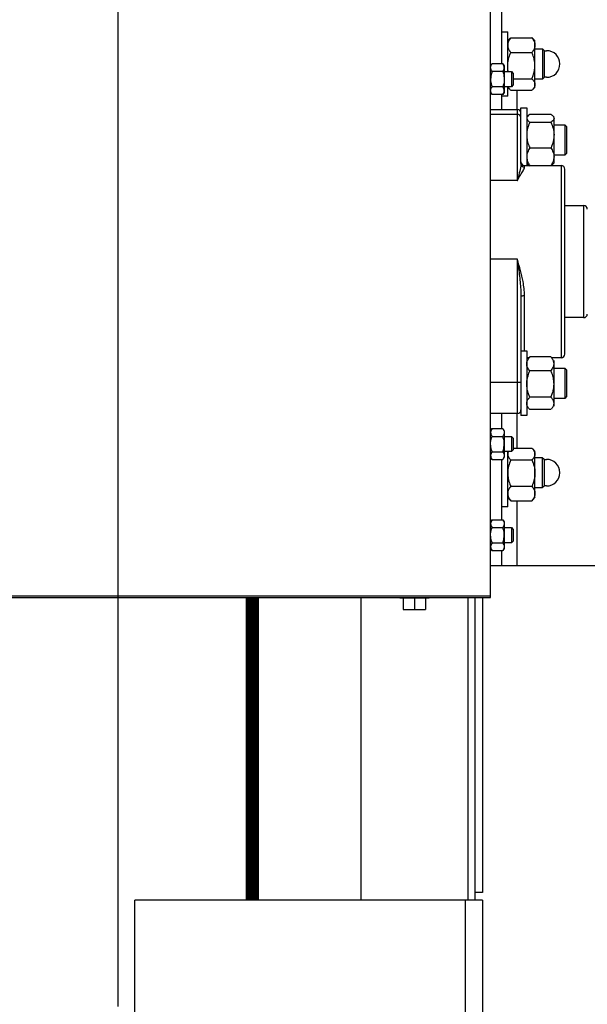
# Model space of a CAD drawing. Header units: inches. Extents: x 170 to 312, y 215 to 248.
# Tile 360 of 529: x 255.108 to 255.691, y 223.821 to 224.833. Entities that reach past the tile are written whole.
import ezdxf

# ---------------------------------------------------------------- set-up
doc = ezdxf.new("R2010")
doc.units = ezdxf.units.IN
doc.header["$LTSCALE"] = 0.25
doc.header["$MEASUREMENT"] = 0
doc.layers.add('ANNOTATIONS', color=1, linetype='Continuous')
doc.layers.add('MOTOR RH', color=7, linetype='Continuous')
doc.styles.add('ARIAL', font='arial.ttf', dxfattribs={"height": 0.09375})
doc.dimstyles.new('STANDARD$0', dxfattribs={"dimtxt": 0.09375, "dimasz": 0.09375, "dimexe": 0.03125, "dimexo": 0.046875, "dimgap": 0.09, "dimtad": 0, "dimtih": 1, "dimtoh": 1, "dimdec": 4, "dimzin": 0, "dimdsep": 46, "dimtxsty": 'ARIAL', "dimcen": 0.09, "dimadec": 0, "dimazin": 0, "dimtfac": 1, "dimtdec": 4, "dimtofl": 0, "dimtmove": 0, "dimatfit": 1, "dimfxl": 1, "dimtolj": 1, "dimtzin": 0, "dimarcsym": 0})

# ---------------------------------------------------------------- blocks, each defined once
blk = doc.blocks.new('*D221')
at = {"layer": 'ANNOTATIONS', "color": 0, "lineweight": -2, "transparency": 16777216}
for p, q in [((255.2092, 223.8187), (255.2092, 225.2665)), ((256.2944, 224.6654), (256.2944, 225.2665)), ((255.303, 225.2353), (255.5164, 225.2353)), ((256.2007, 225.2353), (256.0867, 225.2353))]:
    blk.add_line(p, q, dxfattribs=at)
at = {"layer": 'ANNOTATIONS', "color": 0, "transparency": 16777216}
for points in [[(255.303, 225.2509), (255.303, 225.2196), (255.2092, 225.2353)], [(256.2007, 225.2509), (256.2007, 225.2196), (256.2944, 225.2353)]]:
    blk.add_solid(points, dxfattribs=at)
at = {"layer": 'defpoints', "color": 0, "transparency": 16777216}
for p in [(255.2092, 225.2353), (256.2944, 224.6186), (255.2092, 223.7718)]:
    blk.add_point(p, dxfattribs=at)
at = {"layer": 'ANNOTATIONS', "color": 0, "transparency": 16777216, "insert": (255.8016, 225.2353), "char_height": 0.09375, "attachment_point": 5, "style": 'ARIAL'}
blk.add_mtext('\\A1;16 1/8"', dxfattribs=at)
blk = doc.blocks.new('*D222')
at = {"layer": 'ANNOTATIONS', "color": 0, "lineweight": -2, "transparency": 16777216}
for p, q in [((255.2092, 223.8187), (255.2092, 225.5464)), ((256.5293, 225.1001), (256.5293, 225.5464)), ((255.303, 225.5152), (255.5841, 225.5152)), ((256.4355, 225.5152), (256.1544, 225.5152))]:
    blk.add_line(p, q, dxfattribs=at)
at = {"layer": 'ANNOTATIONS', "color": 0, "transparency": 16777216}
for points in [[(255.303, 225.5308), (255.303, 225.4995), (255.2092, 225.5152)], [(256.4355, 225.5308), (256.4355, 225.4995), (256.5293, 225.5152)]]:
    blk.add_solid(points, dxfattribs=at)
at = {"layer": 'defpoints', "color": 0, "transparency": 16777216}
for p in [(255.2092, 225.5152), (256.5293, 225.0532), (255.2092, 223.7718)]:
    blk.add_point(p, dxfattribs=at)
at = {"layer": 'ANNOTATIONS', "color": 0, "transparency": 16777216, "insert": (255.8692, 225.5152), "char_height": 0.09375, "attachment_point": 5, "style": 'ARIAL'}
blk.add_mtext('\\A1;18 1/2"', dxfattribs=at)

msp = doc.modelspace()

# ---------------------------------------------------------------- linework, layer by layer
at = {"layer": 'MOTOR RH'}
for p, q in [((255.59167, 224.23906), (255.59167, 224.92951)), ((255.60336, 224.78757), (255.60336, 224.89679)), ((255.60336, 224.8206), (255.60929, 224.8206)), ((255.60929, 224.7796), (255.60929, 224.8206)), ((255.60929, 224.81085), (255.6115, 224.8134)), ((255.61242, 224.8144), (255.63417, 224.8144)), ((255.63509, 224.8134), (255.63729, 224.81085)), ((255.63729, 224.76397), (255.63729, 224.81085)), ((255.61242, 224.79911), (255.63417, 224.79911)), ((255.63729, 224.80304), (255.64487, 224.80304)), ((255.64487, 224.80304), (255.64673, 224.80118)), ((255.64487, 224.80304), (255.64487, 224.77179)), ((255.64673, 224.80118), (255.64673, 224.77365)), ((255.64673, 224.80108), (255.64925, 224.80108)), ((255.59167, 224.78546), (255.59323, 224.78757)), ((255.60423, 224.78757), (255.59323, 224.78757)), ((255.60423, 224.77968), (255.59323, 224.77968)), ((255.60423, 224.78757), (255.60579, 224.78546)), ((255.60579, 224.78546), (255.60579, 224.75812)), ((255.60579, 224.7796), (255.61309, 224.7796)), ((255.61309, 224.7796), (255.61495, 224.77774)), ((255.61309, 224.7796), (255.61309, 224.76397)), ((255.61495, 224.77774), (255.61495, 224.76583)), ((255.61495, 224.77212), (255.63417, 224.77212)), ((255.64487, 224.77179), (255.63729, 224.77179)), ((255.64673, 224.77365), (255.64487, 224.77179)), ((255.64925, 224.77374), (255.64673, 224.77374)), ((255.60423, 224.76389), (255.59323, 224.76389)), ((255.61309, 224.76397), (255.60579, 224.76397)), ((255.6115, 224.76142), (255.60929, 224.76397)), ((255.60929, 224.75422), (255.60929, 224.76397)), ((255.61242, 224.76043), (255.63417, 224.76043)), ((255.61495, 224.76583), (255.61309, 224.76397)), ((255.61898, 224.74054), (255.61898, 224.76043)), ((255.63729, 224.76397), (255.63509, 224.76142)), ((255.59323, 224.756), (255.59167, 224.75812)), ((255.60423, 224.756), (255.59323, 224.756)), ((255.60336, 224.74054), (255.60336, 224.756)), ((255.60929, 224.75422), (255.60336, 224.75422)), ((255.60579, 224.75812), (255.60423, 224.756)), ((255.59167, 224.74054), (255.61917, 224.74054)), ((255.61917, 224.74054), (255.61917, 224.66758)), ((255.62292, 224.74247), (255.62886, 224.74247)), ((255.62292, 224.68509), (255.62292, 224.74247)), ((255.62886, 224.74247), (255.62886, 224.68304)), ((255.61917, 224.73564), (255.59167, 224.73564)), ((255.62886, 224.73272), (255.62984, 224.73386)), ((255.63198, 224.73571), (255.65373, 224.73571)), ((255.65588, 224.73386), (255.65686, 224.73272)), ((255.65686, 224.68585), (255.65686, 224.73164)), ((255.63198, 224.72757), (255.65373, 224.72757)), ((255.65686, 224.72491), (255.66793, 224.72491)), ((255.66793, 224.72491), (255.66979, 224.72305)), ((255.66793, 224.72491), (255.66793, 224.69366)), ((255.66979, 224.72305), (255.66979, 224.69552)), ((255.63198, 224.70115), (255.65373, 224.70115)), ((255.66793, 224.69366), (255.65686, 224.69366)), ((255.66979, 224.69552), (255.66793, 224.69366)), ((255.62667, 224.68304), (255.66417, 224.68304)), ((255.62667, 224.6814), (255.62667, 224.68304)), ((255.62984, 224.68471), (255.62886, 224.68585)), ((255.65686, 224.68585), (255.65588, 224.68471)), ((255.66417, 224.68304), (255.66417, 224.48554)), ((255.66792, 224.48929), (255.66792, 224.67929)), ((255.61917, 224.66758), (255.59167, 224.66758)), ((255.66792, 224.6419), (255.68729, 224.6419)), ((255.68729, 224.6419), (255.68729, 224.52667)), ((255.61917, 224.58672), (255.59167, 224.58672)), ((255.61917, 224.58672), (255.61917, 224.42804)), ((255.62292, 224.54816), (255.62292, 224.4261)), ((255.62667, 224.49247), (255.62667, 224.54948)), ((255.68729, 224.52667), (255.66792, 224.52667)), ((255.62292, 224.49247), (255.62886, 224.49247)), ((255.62886, 224.49247), (255.62886, 224.4261)), ((255.63128, 224.48554), (255.62886, 224.48554)), ((255.63198, 224.48633), (255.63157, 224.48577)), ((255.65373, 224.48633), (255.63198, 224.48633)), ((255.66417, 224.48554), (255.65443, 224.48554)), ((255.65686, 224.43585), (255.65686, 224.48272)), ((255.65686, 224.47491), (255.66793, 224.47491)), ((255.66793, 224.47491), (255.66979, 224.47305)), ((255.66793, 224.47491), (255.66793, 224.44366)), ((255.65373, 224.47189), (255.63198, 224.47189)), ((255.66979, 224.47305), (255.66979, 224.44552)), ((255.61917, 224.46006), (255.59167, 224.46006)), ((255.65373, 224.44485), (255.63198, 224.44485)), ((255.66979, 224.44552), (255.66793, 224.44366)), ((255.66793, 224.44366), (255.65686, 224.44366)), ((255.61917, 224.42804), (255.59167, 224.42804)), ((255.60336, 224.41257), (255.60336, 224.42804)), ((255.61898, 224.39256), (255.61898, 224.42804)), ((255.62886, 224.4261), (255.62292, 224.4261)), ((255.63152, 224.43276), (255.63148, 224.4328)), ((255.65373, 224.43224), (255.63198, 224.43224)), ((255.65423, 224.4328), (255.65419, 224.43276)), ((255.59167, 224.41046), (255.59323, 224.41257)), ((255.59323, 224.41257), (255.60423, 224.41257)), ((255.59323, 224.40468), (255.60423, 224.40468)), ((255.60423, 224.41257), (255.60579, 224.41046)), ((255.60579, 224.41046), (255.60579, 224.38312)), ((255.60579, 224.4046), (255.61309, 224.4046)), ((255.61309, 224.4046), (255.61495, 224.40274)), ((255.61309, 224.4046), (255.61309, 224.38897)), ((255.61495, 224.40274), (255.61495, 224.39083)), ((255.59323, 224.38889), (255.60423, 224.38889)), ((255.61309, 224.38897), (255.60579, 224.38897)), ((255.60929, 224.33235), (255.60929, 224.38897)), ((255.61495, 224.39083), (255.61309, 224.38897)), ((255.61495, 224.39256), (255.63417, 224.39256)), ((255.63488, 224.39177), (255.63729, 224.38897)), ((255.63729, 224.3421), (255.63729, 224.38897)), ((255.59323, 224.381), (255.59167, 224.38312)), ((255.59323, 224.381), (255.60423, 224.381)), ((255.60336, 224.31882), (255.60336, 224.381)), ((255.60579, 224.38312), (255.60423, 224.381)), ((255.61242, 224.38039), (255.63417, 224.38039)), ((255.63724, 224.38296), (255.64481, 224.38296)), ((255.64481, 224.38296), (255.64667, 224.3811)), ((255.64481, 224.38296), (255.64481, 224.35171)), ((255.64667, 224.3811), (255.64667, 224.35357)), ((255.64667, 224.38101), (255.64919, 224.38101)), ((255.64667, 224.35357), (255.64481, 224.35171)), ((255.64919, 224.35366), (255.64667, 224.35366)), ((255.61242, 224.35338), (255.63417, 224.35338)), ((255.64481, 224.35171), (255.63724, 224.35171)), ((255.61171, 224.3393), (255.60929, 224.3421)), ((255.61167, 224.33936), (255.61242, 224.33852)), ((255.61242, 224.33852), (255.63417, 224.33852)), ((255.61898, 224.27179), (255.61898, 224.33852)), ((255.63492, 224.33936), (255.63417, 224.33852)), ((255.63729, 224.3421), (255.63488, 224.3393)), ((255.60929, 224.33235), (255.60336, 224.33235)), ((255.59167, 224.31671), (255.59323, 224.31882)), ((255.59323, 224.31882), (255.60423, 224.31882)), ((255.60423, 224.31882), (255.60579, 224.31671)), ((255.60579, 224.31671), (255.60579, 224.28937)), ((255.59323, 224.31093), (255.60423, 224.31093)), ((255.60579, 224.31085), (255.61309, 224.31085)), ((255.61309, 224.31085), (255.61495, 224.30899)), ((255.61309, 224.31085), (255.61309, 224.29522)), ((255.61495, 224.30899), (255.61495, 224.29708)), ((255.59323, 224.29514), (255.60423, 224.29514)), ((255.61309, 224.29522), (255.60579, 224.29522)), ((255.61495, 224.29708), (255.61309, 224.29522)), ((255.59323, 224.28725), (255.59167, 224.28937)), ((255.59323, 224.28725), (255.60423, 224.28725)), ((255.60336, 224.27179), (255.60336, 224.28725)), ((255.60579, 224.28937), (255.60423, 224.28725)), ((255.59167, 224.27179), (255.79159, 224.27179)), ((255.59167, 224.24054), (249.82604, 224.24054)), ((249.82604, 224.23906), (255.59167, 224.23906)), ((255.34093, 223.92804), (255.34093, 224.23906)), ((255.34101, 224.23906), (255.34101, 223.92804)), ((255.34217, 223.92804), (255.34217, 224.23906)), ((255.34225, 224.23906), (255.34225, 223.92804)), ((255.34341, 223.92804), (255.34341, 224.23906)), ((255.34348, 224.23906), (255.34348, 223.92804)), ((255.34463, 223.92804), (255.34463, 224.23906)), ((255.34471, 224.23906), (255.34471, 223.92804)), ((255.34585, 223.92804), (255.34585, 224.23906)), ((255.34593, 224.23906), (255.34593, 223.92804)), ((255.34706, 224.23906), (255.34706, 223.92804)), ((255.3475, 223.92804), (255.3475, 224.23906)), ((255.34788, 223.92804), (255.34788, 224.23906)), ((255.34796, 224.23906), (255.34796, 223.92804)), ((255.3491, 223.92804), (255.3491, 224.23906)), ((255.34918, 224.23906), (255.34918, 223.92804)), ((255.35033, 223.92804), (255.35033, 224.23906)), ((255.3504, 224.23906), (255.3504, 223.92804)), ((255.35156, 223.92804), (255.35156, 224.23906)), ((255.35163, 224.23906), (255.35163, 223.92804)), ((255.3528, 223.92804), (255.3528, 224.23906)), ((255.35288, 224.23906), (255.35288, 223.92804)), ((255.45848, 224.23906), (255.45848, 223.92804)), ((255.49856, 224.23866), (255.49856, 224.23906)), ((255.49856, 224.23866), (255.52856, 224.23866)), ((255.50209, 224.23866), (255.50209, 224.22679)), ((255.51356, 224.23866), (255.51356, 224.22679)), ((255.52503, 224.23866), (255.52503, 224.22679)), ((255.52856, 224.23906), (255.52856, 224.23866)), ((255.56861, 223.92804), (255.56861, 224.23906)), ((255.57604, 223.92804), (255.57604, 224.23906)), ((255.58354, 224.23906), (255.58354, 223.93585)), ((255.50209, 224.22679), (255.52503, 224.22679)), ((255.58354, 223.93585), (255.57604, 223.93585)), ((255.58348, 223.92804), (255.22636, 223.92804)), ((255.22636, 220.64554), (255.22636, 223.92804)), ((255.56561, 223.92804), (255.56561, 220.64554)), ((255.58348, 223.92804), (255.58348, 220.64554))]:
    msp.add_line(p, q, dxfattribs=at)
at = {"layer": 'MOTOR RH', "flags": 128}
msp.add_lwpolyline([(255.62292, 224.54816), (255.62299, 224.54841), (255.6232, 224.54866), (255.62355, 224.54889), (255.62402, 224.54909), (255.62459, 224.54926), (255.62523, 224.54938), (255.62594, 224.54945), (255.62667, 224.54948)], dxfattribs=at)
at = {"layer": 'MOTOR RH'}
for centre, radius, start, end in [((255.64925, 224.78741), 0.01367, 270, 90), ((255.61917, 224.73679), 0.00375, 0, 90), ((255.61944, 224.73216), 0.00349, 5.26744, 94.44099), ((255.62667, 224.68679), 0.00375, 180, 270), ((255.62664, 224.68512), 0.00372, 180.48221, 270.47423), ((255.66417, 224.67929), 0.00375, 0, 90), ((255.68729, 224.63815), 0.00375, 0, 90), ((255.68729, 224.53042), 0.00375, 270, 0), ((255.66417, 224.48929), 0.00375, 270, 0), ((255.62011, 224.422), 0.03807, 85.76295, 91.41006), ((255.61917, 224.43179), 0.00375, 270, 0), ((255.64919, 224.36733), 0.01367, 270, 90)]:
    msp.add_arc(centre, radius, start, end, dxfattribs=at)
for points, knots in [([(255.61242, 224.8144), (255.6116, 224.81321), (255.60993, 224.81079), (255.6093, 224.80814), (255.60929, 224.80679), (255.60929, 224.80675)], [0, 0, 0, 0, 0.4843404, 0.9863256, 1, 1, 1, 1]), ([(255.6115, 224.8134), (255.6115, 224.81341), (255.61173, 224.81375), (255.61208, 224.81408), (255.61242, 224.8144)], [0, 0, 0, 0, 0.02629122, 1, 1, 1, 1]), ([(255.63417, 224.8144), (255.63499, 224.81321), (255.63666, 224.81079), (255.63729, 224.80814), (255.63729, 224.80679), (255.63729, 224.80675)], [0, 0, 0, 0, 0.48434044, 0.98632564, 1, 1, 1, 1]), ([(255.63509, 224.8134), (255.63508, 224.81341), (255.63496, 224.81359), (255.63463, 224.81391), (255.63432, 224.81424), (255.63417, 224.8144)], [0, 0, 0, 0, 0.0265599, 0.5131304, 1, 1, 1, 1]), ([(255.60929, 224.80675), (255.60941, 224.80568), (255.60965, 224.8035), (255.61106, 224.80097), (255.61211, 224.79953), (255.61242, 224.79911)], [0, 0, 0, 0, 0.4062922, 0.8272698, 1, 1, 1, 1]), ([(255.60929, 224.78562), (255.6093, 224.78592), (255.60932, 224.78795), (255.60983, 224.79172), (255.61108, 224.79589), (255.61209, 224.79831), (255.61242, 224.79911)], [0, 0, 0, 0, 0.0665323, 0.4352826, 0.8145508, 1, 1, 1, 1]), ([(255.63729, 224.80675), (255.63717, 224.80568), (255.63693, 224.8035), (255.63553, 224.80097), (255.63448, 224.79953), (255.63417, 224.79911)], [0, 0, 0, 0, 0.40629217, 0.82726977, 1, 1, 1, 1]), ([(255.63729, 224.78562), (255.63729, 224.78592), (255.63727, 224.78795), (255.63676, 224.79172), (255.63551, 224.79589), (255.6345, 224.79831), (255.63417, 224.79911)], [0, 0, 0, 0, 0.0665323, 0.4352826, 0.8145508, 1, 1, 1, 1]), ([(255.59167, 224.78363), (255.59191, 224.7848), (255.5922, 224.78615), (255.59311, 224.78741), (255.59323, 224.78757)], [0, 0, 0, 0, 0.8722285, 1, 1, 1, 1]), ([(255.59323, 224.77968), (255.59249, 224.78089), (255.59169, 224.78219), (255.59167, 224.78354), (255.59167, 224.78363)], [0, 0, 0, 0, 0.9320645, 1, 1, 1, 1]), ([(255.59323, 224.77968), (255.59299, 224.77902), (255.59209, 224.77648), (255.59185, 224.77378), (255.59167, 224.77179)], [0, 0, 0, 0, 0.26209151, 1, 1, 1, 1]), ([(255.60579, 224.78363), (255.60555, 224.7848), (255.60527, 224.78615), (255.60435, 224.78741), (255.60423, 224.78757)], [0, 0, 0, 0, 0.8722285, 1, 1, 1, 1]), ([(255.60423, 224.77968), (255.60497, 224.78089), (255.60577, 224.78219), (255.60579, 224.78354), (255.60579, 224.78363)], [0, 0, 0, 0, 0.9320645, 1, 1, 1, 1]), ([(255.60423, 224.77968), (255.60447, 224.77902), (255.60537, 224.77648), (255.60562, 224.77378), (255.60579, 224.77179)], [0, 0, 0, 0, 0.26209151, 1, 1, 1, 1]), ([(255.61001, 224.7796), (255.60993, 224.77988), (255.60938, 224.78184), (255.60934, 224.78387), (255.60929, 224.78562)], [0, 0, 0, 0, 0.1459895, 1, 1, 1, 1]), ([(255.63417, 224.77212), (255.63463, 224.77327), (255.63573, 224.77597), (255.637, 224.78047), (255.63719, 224.78389), (255.63729, 224.78562)], [0, 0, 0, 0, 0.2654599, 0.6280765, 1, 1, 1, 1]), ([(255.59167, 224.77179), (255.59168, 224.77128), (255.59174, 224.76858), (255.59257, 224.76599), (255.59323, 224.76389)], [0, 0, 0, 0, 0.1896638, 1, 1, 1, 1]), ([(255.60579, 224.77179), (255.60578, 224.77128), (255.60572, 224.76858), (255.6049, 224.76599), (255.60423, 224.76389)], [0, 0, 0, 0, 0.1896638, 1, 1, 1, 1]), ([(255.63417, 224.77212), (255.63499, 224.77121), (255.63666, 224.76936), (255.63729, 224.76734), (255.63729, 224.7663), (255.63729, 224.76628)], [0, 0, 0, 0, 0.4843404, 0.9863256, 1, 1, 1, 1]), ([(255.59167, 224.75995), (255.59191, 224.76112), (255.5922, 224.76247), (255.59311, 224.76373), (255.59323, 224.76389)], [0, 0, 0, 0, 0.8722285, 1, 1, 1, 1]), ([(255.59323, 224.756), (255.59249, 224.75721), (255.59169, 224.75851), (255.59167, 224.75986), (255.59167, 224.75995)], [0, 0, 0, 0, 0.93206447, 1, 1, 1, 1]), ([(255.60579, 224.75995), (255.60555, 224.76112), (255.60527, 224.76247), (255.60435, 224.76373), (255.60423, 224.76389)], [0, 0, 0, 0, 0.8722285, 1, 1, 1, 1]), ([(255.60423, 224.756), (255.60497, 224.75721), (255.60577, 224.75851), (255.60579, 224.75986), (255.60579, 224.75995)], [0, 0, 0, 0, 0.93206447, 1, 1, 1, 1]), ([(255.60984, 224.76397), (255.60985, 224.76393), (255.61005, 224.76304), (255.61108, 224.76185), (255.61212, 224.76075), (255.61242, 224.76043)], [0, 0, 0, 0, 0.03748259, 0.71997025, 1, 1, 1, 1]), ([(255.63729, 224.76628), (255.63717, 224.76546), (255.63693, 224.76379), (255.63553, 224.76185), (255.63448, 224.76075), (255.63417, 224.76043)], [0, 0, 0, 0, 0.4062922, 0.8272698, 1, 1, 1, 1]), ([(255.63198, 224.73571), (255.63152, 224.73537), (255.63042, 224.73455), (255.62915, 224.73319), (255.62896, 224.73216), (255.62886, 224.73164)], [0, 0, 0, 0, 0.2654599, 0.6280765, 1, 1, 1, 1]), ([(255.62886, 224.73164), (255.62886, 224.73155), (255.62888, 224.73094), (255.62939, 224.7298), (255.63064, 224.72854), (255.63165, 224.72781), (255.63198, 224.72757)], [0, 0, 0, 0, 0.06653229, 0.43528257, 0.81455084, 1, 1, 1, 1]), ([(255.65373, 224.73571), (255.6542, 224.73537), (255.65529, 224.73455), (255.65656, 224.73319), (255.65676, 224.73216), (255.65686, 224.73164)], [0, 0, 0, 0, 0.2654599, 0.6280765, 1, 1, 1, 1]), ([(255.65686, 224.73164), (255.65685, 224.73155), (255.65683, 224.73094), (255.65632, 224.7298), (255.65507, 224.72854), (255.65406, 224.72781), (255.65373, 224.72757)], [0, 0, 0, 0, 0.0665323, 0.4352826, 0.8145508, 1, 1, 1, 1]), ([(255.63198, 224.72757), (255.63116, 224.72551), (255.62949, 224.72133), (255.62886, 224.71676), (255.62886, 224.71442), (255.62886, 224.71436)], [0, 0, 0, 0, 0.4843404, 0.9863256, 1, 1, 1, 1]), ([(255.65373, 224.72757), (255.65455, 224.72551), (255.65622, 224.72133), (255.65685, 224.71676), (255.65686, 224.71442), (255.65686, 224.71436)], [0, 0, 0, 0, 0.4843404, 0.9863256, 1, 1, 1, 1]), ([(255.62886, 224.71436), (255.62897, 224.71251), (255.62922, 224.70874), (255.63062, 224.70437), (255.63167, 224.70187), (255.63198, 224.70115)], [0, 0, 0, 0, 0.4062922, 0.8272698, 1, 1, 1, 1]), ([(255.65686, 224.71436), (255.65681, 224.71313), (255.65673, 224.71128), (255.6563, 224.70886), (255.65571, 224.70638), (255.65498, 224.70418), (255.6542, 224.70223), (255.65389, 224.70151), (255.65373, 224.70115)], [0, 0, 0, 0, 0.2698848, 0.4064301, 0.5397692, 0.8273881, 0.9136675, 1, 1, 1, 1]), ([(255.63198, 224.70115), (255.63116, 224.69972), (255.62949, 224.69683), (255.62886, 224.69367), (255.62886, 224.69205), (255.62886, 224.69201)], [0, 0, 0, 0, 0.4843404, 0.9863256, 1, 1, 1, 1]), ([(255.65373, 224.70115), (255.65455, 224.69972), (255.65622, 224.69683), (255.65685, 224.69367), (255.65686, 224.69205), (255.65686, 224.69201)], [0, 0, 0, 0, 0.4843404, 0.9863256, 1, 1, 1, 1]), ([(255.62886, 224.69201), (255.62897, 224.69073), (255.62922, 224.68812), (255.63062, 224.68509), (255.63167, 224.68337), (255.63198, 224.68286)], [0, 0, 0, 0, 0.4062922, 0.8272698, 1, 1, 1, 1]), ([(255.65686, 224.69201), (255.65674, 224.69073), (255.6565, 224.68812), (255.65509, 224.68509), (255.65404, 224.68337), (255.65373, 224.68286)], [0, 0, 0, 0, 0.40629217, 0.82726977, 1, 1, 1, 1]), ([(255.62292, 224.68509), (255.62286, 224.68416), (255.62268, 224.6813), (255.62126, 224.67563), (255.61988, 224.6704), (255.61917, 224.6676), (255.61917, 224.66758)], [0, 0, 0, 0, 0.1928027, 0.5934874, 0.997416, 1, 1, 1, 1]), ([(255.61917, 224.66758), (255.61918, 224.66759), (255.62025, 224.66964), (255.6224, 224.67338), (255.62481, 224.67725), (255.62635, 224.67988), (255.62656, 224.68089), (255.62667, 224.6814)], [0, 0, 0, 0, 0.0025387, 0.3060386, 0.6137565, 0.8056097, 1, 1, 1, 1]), ([(255.62989, 224.68474), (255.63023, 224.68435), (255.63079, 224.68371), (255.63164, 224.6831), (255.63198, 224.68286)], [0, 0, 0, 0, 0.6067367, 1, 1, 1, 1]), ([(255.65583, 224.68474), (255.65549, 224.68435), (255.65492, 224.68371), (255.65407, 224.6831), (255.65373, 224.68286)], [0, 0, 0, 0, 0.6067367, 1, 1, 1, 1]), ([(255.61917, 224.58672), (255.61917, 224.58669), (255.61987, 224.5815), (255.62126, 224.57112), (255.62268, 224.55826), (255.62286, 224.55063), (255.62292, 224.54816)], [0, 0, 0, 0, 0.002584, 0.4035277, 0.8071971, 1, 1, 1, 1]), ([(255.62667, 224.54948), (255.62656, 224.55182), (255.62635, 224.55654), (255.62483, 224.5651), (255.62242, 224.57516), (255.62026, 224.58282), (255.61918, 224.58669), (255.61917, 224.58672)], [0, 0, 0, 0, 0.1915669, 0.3862441, 0.689533, 0.9974613, 1, 1, 1, 1]), ([(255.62886, 224.47911), (255.6289, 224.47978), (255.62898, 224.48079), (255.62941, 224.48212), (255.63, 224.48347), (255.63073, 224.48467), (255.63151, 224.48574), (255.63182, 224.48613), (255.63198, 224.48633)], [0, 0, 0, 0, 0.26988481, 0.40643008, 0.53976917, 0.82738812, 0.91366753, 1, 1, 1, 1]), ([(255.65686, 224.47911), (255.65674, 224.48012), (255.6565, 224.48218), (255.65509, 224.48457), (255.65404, 224.48593), (255.65373, 224.48633)], [0, 0, 0, 0, 0.4062922, 0.8272698, 1, 1, 1, 1]), ([(255.63198, 224.47189), (255.63116, 224.47301), (255.62949, 224.4753), (255.62886, 224.47779), (255.62886, 224.47907), (255.62886, 224.47911)], [0, 0, 0, 0, 0.4843404, 0.9863256, 1, 1, 1, 1]), ([(255.65373, 224.47189), (255.65455, 224.47301), (255.65622, 224.4753), (255.65685, 224.47779), (255.65686, 224.47907), (255.65686, 224.47911)], [0, 0, 0, 0, 0.4843404, 0.9863256, 1, 1, 1, 1]), ([(255.62886, 224.45837), (255.62886, 224.45868), (255.62888, 224.4607), (255.62939, 224.46448), (255.63064, 224.46866), (255.63165, 224.47109), (255.63198, 224.47189)], [0, 0, 0, 0, 0.0665323, 0.4352826, 0.8145508, 1, 1, 1, 1]), ([(255.65686, 224.45837), (255.65685, 224.45868), (255.65683, 224.4607), (255.65632, 224.46448), (255.65507, 224.46866), (255.65406, 224.47109), (255.65373, 224.47189)], [0, 0, 0, 0, 0.06653229, 0.43528257, 0.81455084, 1, 1, 1, 1]), ([(255.63198, 224.44485), (255.63152, 224.44599), (255.63042, 224.4487), (255.62915, 224.45321), (255.62896, 224.45663), (255.62886, 224.45837)], [0, 0, 0, 0, 0.2654599, 0.6280765, 1, 1, 1, 1]), ([(255.65373, 224.44485), (255.6542, 224.44599), (255.65529, 224.4487), (255.65656, 224.45321), (255.65676, 224.45663), (255.65686, 224.45837)], [0, 0, 0, 0, 0.2654599, 0.6280765, 1, 1, 1, 1]), ([(255.62886, 224.43855), (255.62897, 224.43943), (255.62922, 224.44122), (255.63062, 224.44331), (255.63167, 224.4445), (255.63198, 224.44485)], [0, 0, 0, 0, 0.4062922, 0.8272698, 1, 1, 1, 1]), ([(255.65686, 224.43855), (255.65674, 224.43943), (255.6565, 224.44122), (255.65509, 224.44331), (255.65404, 224.4445), (255.65373, 224.44485)], [0, 0, 0, 0, 0.4062922, 0.8272698, 1, 1, 1, 1]), ([(255.63198, 224.43224), (255.63116, 224.43322), (255.62949, 224.43522), (255.62886, 224.4374), (255.62886, 224.43852), (255.62886, 224.43855)], [0, 0, 0, 0, 0.4843404, 0.9863256, 1, 1, 1, 1]), ([(255.65414, 224.4328), (255.65481, 224.4336), (255.65631, 224.43541), (255.65685, 224.4374), (255.65686, 224.43852), (255.65686, 224.43855)], [0, 0, 0, 0, 0.4328987, 0.9849615, 1, 1, 1, 1]), ([(255.59323, 224.41257), (255.59249, 224.41136), (255.59169, 224.41006), (255.59167, 224.40872), (255.59167, 224.40863)], [0, 0, 0, 0, 0.93206447, 1, 1, 1, 1]), ([(255.59167, 224.40863), (255.59191, 224.40745), (255.5922, 224.40611), (255.59311, 224.40484), (255.59323, 224.40468)], [0, 0, 0, 0, 0.8722285, 1, 1, 1, 1]), ([(255.59167, 224.39679), (255.59168, 224.3973), (255.59174, 224.39999), (255.59257, 224.40258), (255.59323, 224.40468)], [0, 0, 0, 0, 0.1896638, 1, 1, 1, 1]), ([(255.60423, 224.41257), (255.60497, 224.41136), (255.60577, 224.41006), (255.60579, 224.40872), (255.60579, 224.40863)], [0, 0, 0, 0, 0.9320645, 1, 1, 1, 1]), ([(255.60579, 224.40863), (255.60555, 224.40745), (255.60527, 224.40611), (255.60435, 224.40484), (255.60423, 224.40468)], [0, 0, 0, 0, 0.8722285, 1, 1, 1, 1]), ([(255.60579, 224.39679), (255.60578, 224.3973), (255.60572, 224.39999), (255.6049, 224.40258), (255.60423, 224.40468)], [0, 0, 0, 0, 0.1896638, 1, 1, 1, 1]), ([(255.59323, 224.38889), (255.59299, 224.38956), (255.59209, 224.3921), (255.59185, 224.3948), (255.59167, 224.39679)], [0, 0, 0, 0, 0.26209151, 1, 1, 1, 1]), ([(255.60423, 224.38889), (255.60447, 224.38956), (255.60537, 224.3921), (255.60562, 224.3948), (255.60579, 224.39679)], [0, 0, 0, 0, 0.2620915, 1, 1, 1, 1]), ([(255.59323, 224.38889), (255.59249, 224.38768), (255.59169, 224.38638), (255.59167, 224.38504), (255.59167, 224.38495)], [0, 0, 0, 0, 0.9320645, 1, 1, 1, 1]), ([(255.59167, 224.38495), (255.59191, 224.38377), (255.5922, 224.38243), (255.59311, 224.38116), (255.59323, 224.381)], [0, 0, 0, 0, 0.87222847, 1, 1, 1, 1]), ([(255.60423, 224.38889), (255.60497, 224.38768), (255.60577, 224.38638), (255.60579, 224.38504), (255.60579, 224.38495)], [0, 0, 0, 0, 0.9320645, 1, 1, 1, 1]), ([(255.60579, 224.38495), (255.60555, 224.38377), (255.60527, 224.38243), (255.60435, 224.38116), (255.60423, 224.381)], [0, 0, 0, 0, 0.87222847, 1, 1, 1, 1]), ([(255.60988, 224.38897), (255.60985, 224.38892), (255.60936, 224.38811), (255.60932, 224.38726), (255.60929, 224.38648)], [0, 0, 0, 0, 0.0717377, 1, 1, 1, 1]), ([(255.60929, 224.38648), (255.6093, 224.38634), (255.60932, 224.38542), (255.60983, 224.38372), (255.61108, 224.38185), (255.61209, 224.38075), (255.61242, 224.38039)], [0, 0, 0, 0, 0.0665323, 0.4352826, 0.8145508, 1, 1, 1, 1]), ([(255.63417, 224.39256), (255.63463, 224.39204), (255.63573, 224.39082), (255.637, 224.38879), (255.63719, 224.38725), (255.63729, 224.38648)], [0, 0, 0, 0, 0.2654599, 0.6280765, 1, 1, 1, 1]), ([(255.63729, 224.38648), (255.63729, 224.38634), (255.63727, 224.38542), (255.63676, 224.38372), (255.63551, 224.38185), (255.6345, 224.38075), (255.63417, 224.38039)], [0, 0, 0, 0, 0.0665323, 0.4352826, 0.8145508, 1, 1, 1, 1]), ([(255.61242, 224.38039), (255.6116, 224.37829), (255.60993, 224.37402), (255.6093, 224.36934), (255.60929, 224.36695), (255.60929, 224.36689)], [0, 0, 0, 0, 0.48434044, 0.98632564, 1, 1, 1, 1]), ([(255.63417, 224.38039), (255.63499, 224.37829), (255.63666, 224.37402), (255.63729, 224.36934), (255.63729, 224.36695), (255.63729, 224.36689)], [0, 0, 0, 0, 0.48434044, 0.98632564, 1, 1, 1, 1]), ([(255.60929, 224.36689), (255.60941, 224.36499), (255.60965, 224.36114), (255.61106, 224.35667), (255.61211, 224.35412), (255.61242, 224.35338)], [0, 0, 0, 0, 0.40629217, 0.82726977, 1, 1, 1, 1]), ([(255.63729, 224.36689), (255.63724, 224.36563), (255.63717, 224.36374), (255.63673, 224.36126), (255.63615, 224.35873), (255.63542, 224.35648), (255.63464, 224.35449), (255.63433, 224.35375), (255.63417, 224.35338)], [0, 0, 0, 0, 0.2698848, 0.4064301, 0.5397692, 0.8273881, 0.9136675, 1, 1, 1, 1]), ([(255.61242, 224.35338), (255.6116, 224.35222), (255.60993, 224.34987), (255.6093, 224.3473), (255.60929, 224.34598), (255.60929, 224.34595)], [0, 0, 0, 0, 0.48434044, 0.98632564, 1, 1, 1, 1]), ([(255.60929, 224.34595), (255.60941, 224.34491), (255.60965, 224.34279), (255.61106, 224.34033), (255.61211, 224.33893), (255.61242, 224.33852)], [0, 0, 0, 0, 0.4062922, 0.8272698, 1, 1, 1, 1]), ([(255.63417, 224.35338), (255.63499, 224.35222), (255.63666, 224.34987), (255.63729, 224.3473), (255.63729, 224.34598), (255.63729, 224.34595)], [0, 0, 0, 0, 0.48434044, 0.98632564, 1, 1, 1, 1]), ([(255.63729, 224.34595), (255.63717, 224.34491), (255.63693, 224.34279), (255.63553, 224.34033), (255.63448, 224.33893), (255.63417, 224.33852)], [0, 0, 0, 0, 0.40629217, 0.82726977, 1, 1, 1, 1]), ([(255.59323, 224.31882), (255.59249, 224.31761), (255.59169, 224.31631), (255.59167, 224.31497), (255.59167, 224.31488)], [0, 0, 0, 0, 0.93206447, 1, 1, 1, 1]), ([(255.59167, 224.31488), (255.59191, 224.3137), (255.5922, 224.31236), (255.59311, 224.31109), (255.59323, 224.31093)], [0, 0, 0, 0, 0.8722285, 1, 1, 1, 1]), ([(255.60423, 224.31882), (255.60497, 224.31761), (255.60577, 224.31631), (255.60579, 224.31497), (255.60579, 224.31488)], [0, 0, 0, 0, 0.9320645, 1, 1, 1, 1]), ([(255.60579, 224.31488), (255.60555, 224.3137), (255.60527, 224.31236), (255.60435, 224.31109), (255.60423, 224.31093)], [0, 0, 0, 0, 0.8722285, 1, 1, 1, 1]), ([(255.59167, 224.30304), (255.59168, 224.30355), (255.59174, 224.30624), (255.59257, 224.30883), (255.59323, 224.31093)], [0, 0, 0, 0, 0.1896638, 1, 1, 1, 1]), ([(255.59323, 224.29514), (255.59299, 224.29581), (255.59209, 224.29835), (255.59185, 224.30105), (255.59167, 224.30304)], [0, 0, 0, 0, 0.26209151, 1, 1, 1, 1]), ([(255.60579, 224.30304), (255.60578, 224.30355), (255.60572, 224.30624), (255.6049, 224.30883), (255.60423, 224.31093)], [0, 0, 0, 0, 0.1896638, 1, 1, 1, 1]), ([(255.60423, 224.29514), (255.60447, 224.29581), (255.60537, 224.29835), (255.60562, 224.30105), (255.60579, 224.30304)], [0, 0, 0, 0, 0.2620915, 1, 1, 1, 1]), ([(255.59323, 224.29514), (255.59249, 224.29393), (255.59169, 224.29263), (255.59167, 224.29129), (255.59167, 224.2912)], [0, 0, 0, 0, 0.9320645, 1, 1, 1, 1]), ([(255.60423, 224.29514), (255.60497, 224.29393), (255.60577, 224.29263), (255.60579, 224.29129), (255.60579, 224.2912)], [0, 0, 0, 0, 0.9320645, 1, 1, 1, 1]), ([(255.59167, 224.2912), (255.59191, 224.29002), (255.5922, 224.28868), (255.59311, 224.28741), (255.59323, 224.28725)], [0, 0, 0, 0, 0.87222847, 1, 1, 1, 1]), ([(255.60579, 224.2912), (255.60555, 224.29002), (255.60527, 224.28868), (255.60435, 224.28741), (255.60423, 224.28725)], [0, 0, 0, 0, 0.87222847, 1, 1, 1, 1])]:
    msp.add_open_spline(points, degree=3, knots=knots, dxfattribs=at)

# ---------------------------------------------------------------- dimensions: what is measured, and where the dimension line sits
at = {"layer": 'ANNOTATIONS'}
dim = msp.add_linear_dim(base=(255.20923, 225.51515), p1=(256.52927, 225.05324), p2=(255.20923, 223.77179), text='18 1/2"', dimstyle='STANDARD$0', override={"dimtxsty": 'ARIAL'}, dxfattribs=at)
dim.commit()
dim.dimension.update_dxf_attribs({"geometry": '*D222', "text_midpoint": (255.86925, 225.51515)})
dim = msp.add_linear_dim(base=(255.20923, 225.23527), p1=(256.29442, 224.61856), p2=(255.20923, 223.77179), text='16 1/8"', dimstyle='STANDARD$0', dxfattribs=at)
dim.commit()
dim.dimension.update_dxf_attribs({"geometry": '*D221', "text_midpoint": (255.80155, 225.23527), "dimtype": 160})

doc.saveas('drawing.dxf')
